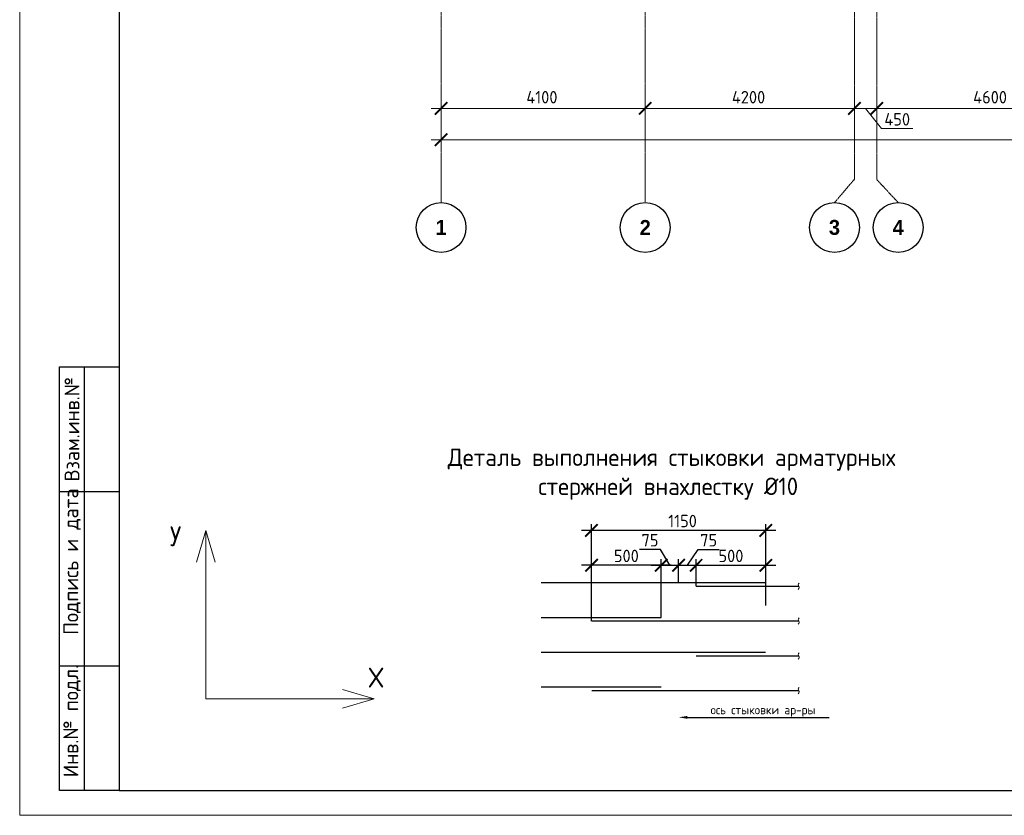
# Model space of a CAD drawing. Header units: millimetres. Extents: x -5898314 to 1055204, y -720802 to 1562611.
# Tile 309 of 362: x 97522 to 117294, y -62532 to -46562. Entities that reach past the tile are written whole.
import ezdxf
from ezdxf import colors
from ezdxf.entities.mleader import LeaderData, LeaderLine
from ezdxf.enums import TextEntityAlignment as Align
from ezdxf.math import Vec2, Vec3

# ---------------------------------------------------------------- set-up
doc = ezdxf.new("R2010")
doc.units = ezdxf.units.MM
for name, pattern in [('______5', [1100, 800, -100, 100, -100]), ('CENTER2', [28.575, 19.05, -3.175, 3.175, -3.175]), ('осевая', [50.8, 31.75, -6.35, 6.35, -6.35])]:
    doc.linetypes.add(name, pattern=pattern)
for name, color, linetype, lineweight in [('0.20 __', 4, 'Continuous', 20), ('Арматура', 152, 'Continuous', 40), ('Выноски', 20, 'Continuous', 20), ('Осевая', 10, 'CENTER2', 20), ('Оси', 40, '______5', 18), ('подоснова', 151, 'Continuous', 5), ('РАЗМЕРЫ', 1, 'Continuous', 9), ('Текст', 7, 'Continuous', 25), ('ТОНКИЕ', 7, 'Continuous', 9), ('Узлы', 7, 'Continuous', 0)]:
    doc.layers.add(name, color=color, linetype=linetype, lineweight=lineweight)
doc.layers.add('ТОЛСТЫЕ_ОСНОВНЫЕ', color=6, linetype='Continuous')
doc.styles.add('Century Gothic', font='GOTHIC.TTF')
doc.styles.add('GOST-2.304_Type-B', font='GOST_Common.ttf')
doc.styles.add('style1', font='GOST_Common.ttf', dxfattribs={"height": 500})
doc.styles.add('Украинский', font='isocpeur.ttf', dxfattribs={"oblique": 12})
doc.dimstyles.new('5х', dxfattribs={"dimscale": 100, "dimtxt": 2.5, "dimasz": 2.5, "dimexe": 1.25, "dimexo": 0, "dimtad": 1, "dimdec": 0, "dimlfac": 0.2, "dimtxsty": 'GOST-2.304_Type-B', "dimblk": 'ARCHTICK', "dimcen": 2.5, "dimdle": 2, "dimadec": 0, "dimazin": 2, "dimtfac": 0.75, "dimtdec": 0, "dimtmove": 1, "dimatfit": 3, "dimfxl": 1, "dimtolj": 1, "dimarcsym": 1})
doc.dimstyles.new('СПДС', dxfattribs={"dimscale": 100, "dimtxt": 2.5, "dimasz": 2, "dimexe": 1.25, "dimexo": 0, "dimtad": 1, "dimdec": 0, "dimrnd": 5, "dimtxsty": 'GOST-2.304_Type-B', "dimblk": 'ARCHTICK', "dimcen": 2.5, "dimdle": 2, "dimclrd": 1, "dimclre": 1, "dimclrt": 1, "dimadec": 0, "dimazin": 2, "dimtfac": 0.75, "dimtdec": 0, "dimtmove": 1, "dimatfit": 3, "dimfxl": 1, "dimtfillclr": 256, "dimtolj": 1, "dimarcsym": 1})

# ---------------------------------------------------------------- blocks, each defined once
blk = doc.blocks.new('*U1581')
at = {"layer": 'ТОЛСТЫЕ_ОСНОВНЫЕ'}
for p, q in [((8, 5), (8, 90)), ((8, 90), (20, 90)), ((13, 5), (13, 90)), ((8, 65), (20, 65)), ((8, 30), (20, 30)), ((20, 5), (8, 5))]:
    blk.add_line(p, q, dxfattribs=at)
at = {"layer": 'ТОЛСТЫЕ_ОСНОВНЫЕ', "color": 6}
blk.add_lwpolyline([(20, 5), (886, 5), (886, 415), (20, 415)], close=True, dxfattribs=at)
at = {"layer": 'ТОНКИЕ'}
blk.add_lwpolyline([(0, 0), (891, 0), (891, 420), (0, 420)], close=True, dxfattribs=at)
at = {"layer": 'Текст', "style": 'style1'}
for s, p in [('Взам.инв.№', (10.5, 77.5)), ('Подпись и дата', (10.5, 50.93)), ('Инв.№ подл.', (10.5, 18.93))]:
    blk.add_text(s, height=3, rotation=90, dxfattribs=at).set_placement(p, align=Align.MIDDLE)
blk = doc.blocks.new('_ArchTick')
at = {"color": 0, "linetype": 'ByBlock', "const_width": 0.15}
blk.add_lwpolyline([(-0.5, -0.5), (0.5, 0.5)], dxfattribs=at)
blk = doc.blocks.new('*D595')
at = {"layer": 'DEFPOINTS', "color": 0, "linetype": 'Continuous', "lineweight": 0, "transparency": 16777216}
for p in [(109004, -57513), (109004, -57863), (110404, -58563)]:
    blk.add_point(p, dxfattribs=at)
at = {"layer": 'РАЗМЕРЫ', "color": 0, "linetype": 'Continuous', "lineweight": -2, "transparency": 16777216}
for p, q in [((110604, -57513), (108804, -57513)), ((109004, -57863), (109004, -57388)), ((110404, -58563), (110404, -57388))]:
    blk.add_line(p, q, dxfattribs=at)
at = {"layer": 'РАЗМЕРЫ', "color": 0, "linetype": 'Continuous', "lineweight": -2, "transparency": 16777216, "xscale": 250, "yscale": 250, "zscale": 250, "rotation": 180}
blk.add_blockref('_ArchTick', (109004, -57513), dxfattribs=at)
at = {"layer": 'РАЗМЕРЫ', "color": 0, "linetype": 'Continuous', "lineweight": -2, "transparency": 16777216, "xscale": 250, "yscale": 250, "zscale": 250}
blk.add_blockref('_ArchTick', (110404, -57513), dxfattribs=at)
at = {"layer": 'РАЗМЕРЫ', "color": 0, "linetype": 'Continuous', "lineweight": 0, "transparency": 16777216, "insert": (109704, -57325), "char_height": 250, "attachment_point": 5, "style": 'GOST-2.304_Type-B'}
blk.add_mtext('\\A1;500', dxfattribs=at)
blk = doc.blocks.new('*D596')
at = {"layer": 'DEFPOINTS', "color": 0, "linetype": 'Continuous', "lineweight": 0, "transparency": 16777216}
for p in [(112504, -57513), (112504, -57863), (111104, -57934)]:
    blk.add_point(p, dxfattribs=at)
at = {"layer": 'РАЗМЕРЫ', "color": 0, "linetype": 'Continuous', "lineweight": -2, "transparency": 16777216}
for p, q in [((110904, -57513), (112704, -57513)), ((111104, -57934), (111104, -57388)), ((112504, -57863), (112504, -57388))]:
    blk.add_line(p, q, dxfattribs=at)
at = {"layer": 'РАЗМЕРЫ', "color": 0, "linetype": 'Continuous', "lineweight": -2, "transparency": 16777216, "xscale": 250, "yscale": 250, "zscale": 250, "rotation": 180}
blk.add_blockref('_ArchTick', (111104, -57513), dxfattribs=at)
at = {"layer": 'РАЗМЕРЫ', "color": 0, "linetype": 'Continuous', "lineweight": -2, "transparency": 16777216, "xscale": 250, "yscale": 250, "zscale": 250}
blk.add_blockref('_ArchTick', (112504, -57513), dxfattribs=at)
at = {"layer": 'РАЗМЕРЫ', "color": 0, "linetype": 'Continuous', "lineweight": 0, "transparency": 16777216, "insert": (111804, -57325), "char_height": 250, "attachment_point": 5, "style": 'GOST-2.304_Type-B'}
blk.add_mtext('\\A1;500', dxfattribs=at)
blk = doc.blocks.new('*D597')
at = {"layer": 'DEFPOINTS', "color": 0, "linetype": 'Continuous', "lineweight": 0, "transparency": 16777216}
for p in [(109004, -56813), (112504, -58320), (109004, -58634)]:
    blk.add_point(p, dxfattribs=at)
at = {"layer": 'РАЗМЕРЫ', "color": 0, "linetype": 'Continuous', "lineweight": -2, "transparency": 16777216}
for p, q in [((109004, -58634), (109004, -56688)), ((112504, -58320), (112504, -56688)), ((112704, -56813), (108804, -56813))]:
    blk.add_line(p, q, dxfattribs=at)
at = {"layer": 'РАЗМЕРЫ', "color": 0, "linetype": 'Continuous', "lineweight": -2, "transparency": 16777216, "xscale": 250, "yscale": 250, "zscale": 250, "rotation": 180}
blk.add_blockref('_ArchTick', (109004, -56813), dxfattribs=at)
at = {"layer": 'РАЗМЕРЫ', "color": 0, "linetype": 'Continuous', "lineweight": -2, "transparency": 16777216, "xscale": 250, "yscale": 250, "zscale": 250}
blk.add_blockref('_ArchTick', (112504, -56813), dxfattribs=at)
at = {"layer": 'РАЗМЕРЫ', "color": 0, "linetype": 'Continuous', "lineweight": 0, "transparency": 16777216, "insert": (110833, -56625), "char_height": 250, "attachment_point": 5, "style": 'GOST-2.304_Type-B'}
blk.add_mtext('\\A1;1150', dxfattribs=at)
blk = doc.blocks.new('*D598')
at = {"layer": 'DEFPOINTS', "color": 0, "linetype": 'Continuous', "lineweight": 0, "transparency": 16777216}
for p in [(110754, -57513), (110404, -57922), (110754, -57863)]:
    blk.add_point(p, dxfattribs=at)
at = {"layer": 'РАЗМЕРЫ', "color": 0, "linetype": 'Continuous', "lineweight": -2, "transparency": 16777216}
for p, q in [((110391, -57198), (109967, -57198)), ((110579, -57513), (110391, -57198)), ((110204, -57513), (110954, -57513)), ((110404, -57922), (110404, -57388)), ((110754, -57863), (110754, -57388))]:
    blk.add_line(p, q, dxfattribs=at)
at = {"layer": 'РАЗМЕРЫ', "color": 0, "linetype": 'Continuous', "lineweight": -2, "transparency": 16777216, "xscale": 250, "yscale": 250, "zscale": 250, "rotation": 180}
blk.add_blockref('_ArchTick', (110404, -57513), dxfattribs=at)
at = {"layer": 'РАЗМЕРЫ', "color": 0, "linetype": 'Continuous', "lineweight": -2, "transparency": 16777216, "xscale": 250, "yscale": 250, "zscale": 250}
blk.add_blockref('_ArchTick', (110754, -57513), dxfattribs=at)
at = {"layer": 'РАЗМЕРЫ', "color": 0, "linetype": 'Continuous', "lineweight": 0, "transparency": 16777216, "insert": (110179, -57010), "char_height": 250, "attachment_point": 5, "style": 'GOST-2.304_Type-B'}
blk.add_mtext('\\A1;75', dxfattribs=at)
blk = doc.blocks.new('*D599')
at = {"layer": 'DEFPOINTS', "color": 0, "linetype": 'Continuous', "lineweight": 0, "transparency": 16777216}
for p in [(111104, -57513), (110754, -57863), (111104, -57922)]:
    blk.add_point(p, dxfattribs=at)
at = {"layer": 'РАЗМЕРЫ', "color": 0, "linetype": 'Continuous', "lineweight": -2, "transparency": 16777216}
for p, q in [((110929, -57513), (111145, -57198)), ((111145, -57198), (111569, -57198)), ((110554, -57513), (111304, -57513)), ((110754, -57863), (110754, -57388)), ((111104, -57922), (111104, -57388))]:
    blk.add_line(p, q, dxfattribs=at)
at = {"layer": 'РАЗМЕРЫ', "color": 0, "linetype": 'Continuous', "lineweight": -2, "transparency": 16777216, "xscale": 250, "yscale": 250, "zscale": 250, "rotation": 180}
blk.add_blockref('_ArchTick', (110754, -57513), dxfattribs=at)
at = {"layer": 'РАЗМЕРЫ', "color": 0, "linetype": 'Continuous', "lineweight": -2, "transparency": 16777216, "xscale": 250, "yscale": 250, "zscale": 250}
blk.add_blockref('_ArchTick', (111104, -57513), dxfattribs=at)
at = {"layer": 'РАЗМЕРЫ', "color": 0, "linetype": 'Continuous', "lineweight": 0, "transparency": 16777216, "insert": (111357, -57010), "char_height": 250, "attachment_point": 5, "style": 'GOST-2.304_Type-B'}
blk.add_mtext('\\A1;75', dxfattribs=at)
blk = doc.blocks.new('*D1441')
at = {"color": 1, "lineweight": -2, "transparency": 16777216}
for p, q in [((-85705, -346670), (-85705, -346545)), ((-38905, -346670), (-38905, -346545)), ((-85905, -346670), (-38705, -346670))]:
    blk.add_line(p, q, dxfattribs=at)
at = {"layer": 'DEFPOINTS', "color": 0, "lineweight": 0, "transparency": 16777216}
for p in [(-85705, -346670), (-38905, -346670), (-38905, -346670)]:
    blk.add_point(p, dxfattribs=at)
at = {"color": 1, "lineweight": -2, "transparency": 16777216, "xscale": 250, "yscale": 250, "zscale": 250, "rotation": 180}
blk.add_blockref('_ArchTick', (-85705, -346670), dxfattribs=at)
at = {"color": 1, "lineweight": -2, "transparency": 16777216, "xscale": 250, "yscale": 250, "zscale": 250}
blk.add_blockref('_ArchTick', (-38905, -346670), dxfattribs=at)
at = {"color": 1, "lineweight": 0, "transparency": 16777216, "insert": (-67487, -346445), "char_height": 250, "width": 104166.67, "attachment_point": 5, "style": 'GOST-2.304_Type-B'}
blk.add_mtext('\\A1;46800', dxfattribs=at)
blk = doc.blocks.new('NSY101')
at = {"color": 0, "linetype": 'ByBlock', "lineweight": -2}
blk.add_circle((0, 0), 50, dxfattribs=at)
blk = doc.blocks.new('СЛОЖНЫЙ_ОБЪЕКТ_31')
at = {"layer": 'Оси', "color": 16, "linetype": 'Continuous', "lineweight": 25, "transparency": 33554687, "xscale": 9.999999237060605, "yscale": 9.999999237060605, "zscale": 9.999999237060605}
blk.add_blockref('NSY101', (8813, -43009), dxfattribs=at)
at = {"layer": 'Оси', "color": 16, "linetype": 'Continuous', "lineweight": 25, "transparency": 33554687, "insert": (8813, -43009), "char_height": 300, "width": 385, "attachment_point": 5, "style": 'Century Gothic'}
blk.add_mtext('\\A1;{\\fCentury Gothic|i0|b1;\\H300.000000;\\W1.000000;\\C16;2}\\P', dxfattribs=at)
blk = doc.blocks.new('СЛОЖНЫЙ_ОБЪЕКТ_46')
at = {"layer": 'Оси', "color": 16, "linetype": 'Continuous', "lineweight": 25, "transparency": 33554687, "xscale": 9.999999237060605, "yscale": 9.999999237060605, "zscale": 9.999999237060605}
blk.add_blockref('NSY101', (5263, -43009), dxfattribs=at)
at = {"layer": 'Оси', "color": 16, "linetype": 'Continuous', "lineweight": 25, "transparency": 33554687, "insert": (5263, -43009), "char_height": 300, "width": 385, "attachment_point": 5, "style": 'Century Gothic'}
blk.add_mtext('\\A1;{\\fCentury Gothic|i0|b1;\\H300.000000;\\W1.000000;\\C16;1}\\P', dxfattribs=at)
blk = doc.blocks.new('СЛОЖНЫЙ_ОБЪЕКТ_48')
at = {"layer": 'Оси', "color": 16, "linetype": 'Continuous', "lineweight": 25, "transparency": 33554687, "xscale": 9.999999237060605, "yscale": 9.999999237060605, "zscale": 9.999999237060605}
blk.add_blockref('NSY101', (13893, -43009), dxfattribs=at)
at = {"layer": 'Оси', "color": 16, "linetype": 'Continuous', "lineweight": 25, "transparency": 33554687, "insert": (13893, -43009), "char_height": 300, "width": 385, "attachment_point": 5, "style": 'Century Gothic'}
blk.add_mtext('\\A1;{\\fCentury Gothic|i0|b1;\\H300.000000;\\W1.000000;\\C16;4}\\P', dxfattribs=at)
blk = doc.blocks.new('СЛОЖНЫЙ_ОБЪЕКТ_49')
at = {"layer": 'Оси', "color": 16, "linetype": 'Continuous', "lineweight": 25, "transparency": 33554687, "xscale": 9.999999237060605, "yscale": 9.999999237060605, "zscale": 9.999999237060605}
blk.add_blockref('NSY101', (12613, -43009), dxfattribs=at)
at = {"layer": 'Оси', "color": 16, "linetype": 'Continuous', "lineweight": 25, "transparency": 33554687, "insert": (12613, -43009), "char_height": 300, "width": 385, "attachment_point": 5, "style": 'Century Gothic'}
blk.add_mtext('\\A1;{\\fCentury Gothic|i0|b1;\\H300.000000;\\W1.000000;\\C16;3}\\P', dxfattribs=at)
blk = doc.blocks.new('*D1448')
at = {"color": 1, "lineweight": -2, "transparency": 16777216}
for p, q in [((-85705, -346039), (-85705, -345914)), ((-81605, -346039), (-81605, -345914)), ((-85905, -346039), (-81405, -346039))]:
    blk.add_line(p, q, dxfattribs=at)
at = {"layer": 'DEFPOINTS', "color": 0, "lineweight": 0, "transparency": 16777216}
for p in [(-85705, -346039), (-81605, -346039), (-81605, -346039)]:
    blk.add_point(p, dxfattribs=at)
at = {"color": 1, "lineweight": -2, "transparency": 16777216, "xscale": 250, "yscale": 250, "zscale": 250, "rotation": 180}
blk.add_blockref('_ArchTick', (-85705, -346039), dxfattribs=at)
at = {"color": 1, "lineweight": -2, "transparency": 16777216, "xscale": 250, "yscale": 250, "zscale": 250}
blk.add_blockref('_ArchTick', (-81605, -346039), dxfattribs=at)
at = {"color": 1, "lineweight": 0, "transparency": 16777216, "insert": (-83680, -345814), "char_height": 250, "width": 83333.33, "attachment_point": 5, "style": 'GOST-2.304_Type-B'}
blk.add_mtext('\\A1;4100', dxfattribs=at)
blk = doc.blocks.new('*D1449')
at = {"color": 1, "lineweight": -2, "transparency": 16777216}
for p, q in [((-81605, -346039), (-81605, -345914)), ((-77405, -346039), (-77405, -345914)), ((-81805, -346039), (-77205, -346039))]:
    blk.add_line(p, q, dxfattribs=at)
at = {"layer": 'DEFPOINTS', "color": 0, "lineweight": 0, "transparency": 16777216}
for p in [(-81605, -346039), (-77405, -346039), (-77405, -346039)]:
    blk.add_point(p, dxfattribs=at)
at = {"color": 1, "lineweight": -2, "transparency": 16777216, "xscale": 250, "yscale": 250, "zscale": 250, "rotation": 180}
blk.add_blockref('_ArchTick', (-81605, -346039), dxfattribs=at)
at = {"color": 1, "lineweight": -2, "transparency": 16777216, "xscale": 250, "yscale": 250, "zscale": 250}
blk.add_blockref('_ArchTick', (-77405, -346039), dxfattribs=at)
at = {"color": 1, "lineweight": 0, "transparency": 16777216, "insert": (-79530, -345814), "char_height": 250, "width": 83333.33, "attachment_point": 5, "style": 'GOST-2.304_Type-B'}
blk.add_mtext('\\A1;4200', dxfattribs=at)
blk = doc.blocks.new('*D1450')
at = {"color": 1, "lineweight": -2, "transparency": 16777216}
for p, q in [((-76955, -346039), (-76955, -345914)), ((-72355, -346039), (-72355, -345914)), ((-77155, -346039), (-72155, -346039))]:
    blk.add_line(p, q, dxfattribs=at)
at = {"layer": 'DEFPOINTS', "color": 0, "lineweight": 0, "transparency": 16777216}
for p in [(-76955, -346039), (-72355, -346039), (-72355, -346039)]:
    blk.add_point(p, dxfattribs=at)
at = {"color": 1, "lineweight": -2, "transparency": 16777216, "xscale": 250, "yscale": 250, "zscale": 250, "rotation": 180}
blk.add_blockref('_ArchTick', (-76955, -346039), dxfattribs=at)
at = {"color": 1, "lineweight": -2, "transparency": 16777216, "xscale": 250, "yscale": 250, "zscale": 250}
blk.add_blockref('_ArchTick', (-72355, -346039), dxfattribs=at)
at = {"color": 1, "lineweight": 0, "transparency": 16777216, "insert": (-74680, -345814), "char_height": 250, "width": 83333.33, "attachment_point": 5, "style": 'GOST-2.304_Type-B'}
blk.add_mtext('\\A1;4600', dxfattribs=at)
blk = doc.blocks.new('*D1460')
at = {"color": 1, "lineweight": -2, "transparency": 16777216}
for p, q in [((-77405, -345914), (-77405, -346164)), ((-76955, -345976), (-76955, -346164)), ((-76755, -346039), (-77605, -346039)), ((-77180, -346039), (-76858, -346445)), ((-76858, -346445), (-76233, -346445))]:
    blk.add_line(p, q, dxfattribs=at)
at = {"layer": 'DEFPOINTS', "color": 0, "lineweight": 0, "transparency": 16777216}
for p in [(-77405, -345914), (-76955, -345976), (-77405, -346039)]:
    blk.add_point(p, dxfattribs=at)
at = {"color": 1, "lineweight": -2, "transparency": 16777216, "xscale": 250, "yscale": 250, "zscale": 250, "rotation": 180}
blk.add_blockref('_ArchTick', (-77405, -346039), dxfattribs=at)
at = {"color": 1, "lineweight": -2, "transparency": 16777216, "xscale": 250, "yscale": 250, "zscale": 250}
blk.add_blockref('_ArchTick', (-76955, -346039), dxfattribs=at)
at = {"color": 1, "lineweight": 0, "transparency": 16777216, "insert": (-76545, -346258), "char_height": 250, "attachment_point": 5, "style": 'GOST-2.304_Type-B'}
blk.add_mtext('\\A1;450', dxfattribs=at)
blk = doc.blocks.new('оси блок 2')
at = {"layer": 'Оси', "color": 16, "linetype": 'осевая', "lineweight": 0, "transparency": 33554687}
for p, q in [((-85704.7, -322543), (-85704.7, -347930)), ((-81604.7, -322543), (-81604.7, -347914.1)), ((-77404.7, -323084.4), (-77404.7, -347462.5)), ((-76954.7, -323084.4), (-76954.7, -347468.4)), ((-77805.3, -347930), (-77404.7, -347462.5)), ((-76525.3, -347930), (-76954.7, -347468.4))]:
    blk.add_line(p, q, dxfattribs=at)
at = {"layer": 'Оси', "color": 16, "linetype": 'Continuous', "lineweight": 25, "transparency": 33554687}
for name, p in [('СЛОЖНЫЙ_ОБЪЕКТ_46', (-90967.7, -305420.5)), ('СЛОЖНЫЙ_ОБЪЕКТ_31', (-90418.2, -305420.5)), ('СЛОЖНЫЙ_ОБЪЕКТ_49', (-90418.2, -305420.5)), ('СЛОЖНЫЙ_ОБЪЕКТ_48', (-90418.2, -305420.5))]:
    blk.add_blockref(name, p, dxfattribs=at)
at = {"lineweight": 0}
for base, p1, p2, picture, middle in [((-81604.7, -346038.9), (-85704.7, -346038.9), (-81604.7, -346038.9), '*D1448', (-83679.9, -346038.9)), ((-77404.7, -346038.9), (-81604.7, -346038.9), (-77404.7, -346038.9), '*D1449', (-79529.9, -346038.9)), ((-72354.7, -346038.9), (-76954.7, -346038.9), (-72354.7, -346038.9), '*D1450', (-74679.9, -346038.9)), ((-38904.7, -346670.2), (-85704.7, -346670.2), (-38904.7, -346670.2), '*D1441', (-67487.3, -346670.2))]:
    dim = blk.add_linear_dim(base=base, p1=p1, p2=p2, dimstyle='СПДС', override={"dimgap": 1}, dxfattribs=at)
    dim.commit()
    dim.dimension.update_dxf_attribs({"geometry": picture, "text_midpoint": middle, "dimtype": 160})
dim = blk.add_linear_dim(base=(-77404.7, -346038.9), p1=(-76954.7, -345976.4), p2=(-77404.7, -345913.9), dimstyle='СПДС', dxfattribs=at)
dim.commit()
dim.dimension.update_dxf_attribs({"geometry": '*D1460', "text_midpoint": (-76795.1, -346445.2), "dimtype": 160})

msp = doc.modelspace()

# ---------------------------------------------------------------- linework, layer by layer
at = {"layer": '0.20 __', "color": 2}
for points in [[(113176.17, -57870.58), (113156.92, -57902.08), (113176.17, -57965.08), (113156.92, -57996.58)], [(113176.17, -58570.58), (113156.92, -58602.08), (113176.17, -58665.08), (113156.92, -58696.58)], [(113176.17, -59270.58), (113156.92, -59302.08), (113176.17, -59365.08), (113156.92, -59396.58)], [(113176.17, -59964.7), (113156.92, -59996.2), (113176.17, -60059.2), (113156.92, -60090.7)]]:
    msp.add_spline(points, degree=3, dxfattribs=at)
at = {"layer": 'Арматура', "const_width": 28}
for points in [[(107989.86, -57862.93), (112504.44, -57862.93)], [(111104.44, -57933.58), (113166.55, -57933.58)], [(107989.86, -58562.93), (110404.44, -58562.93)], [(109004.44, -58633.58), (113166.55, -58633.58)], [(107989.86, -59262.93), (112504.44, -59262.93)], [(111104.44, -59333.58), (113166.55, -59333.58)], [(107989.86, -59957.04), (110404.44, -59957.04)], [(109004.44, -60027.7), (113166.55, -60027.7)]]:
    msp.add_lwpolyline(points, dxfattribs=at)
at = {"layer": 'подоснова'}
for p, q in [((101257.83, -56812.07), (101070.23, -57449.62)), ((101257.83, -56812.07), (101257.83, -60192.67)), ((101257.83, -56812.07), (101445.44, -57449.62)), ((104638.44, -60192.67), (104000.89, -60005.06)), ((101257.83, -60192.67), (104638.44, -60192.67)), ((104638.44, -60192.67), (104000.89, -60380.28))]:
    msp.add_line(p, q, dxfattribs=at)

# ---------------------------------------------------------------- block references
at = {"xscale": 100, "yscale": 100, "zscale": 100}
msp.add_blockref('*U1581', (97521.87, -62531.81), dxfattribs=at)
at = {"layer": 'подоснова', "color": 2, "ltscale": 0.3}
msp.add_blockref('оси блок 2', (191688.07, 297696.88), dxfattribs=at)

# ---------------------------------------------------------------- texts
at = {"layer": 'Осевая', "style": 'GOST-2.304_Type-B'}
for s, p in [('У', (100652.7, -56930.78)), ('Х', (104678.18, -59767.72))]:
    msp.add_text(s, height=400, dxfattribs=at).set_placement(p, align=Align.MIDDLE_CENTER)
at = {"layer": 'Узлы', "color": 80, "linetype": 'Continuous', "lineweight": 0, "attachment_point": 5, "style": 'GOST-2.304_Type-B'}
for s, insert, char_height, width in [('\\pxi0.391,qc;Деталь выполнения стыковки арматурных стержней внахлестку %%C10', (110544.12, -55683.74), 350, 10464.9604), ('ось стыковки ар-ры', (112447.54, -60439.78), 175, 7325.4723)]:
    msp.add_mtext(s, dxfattribs=dict(at, insert=insert, char_height=char_height, width=width))

# ---------------------------------------------------------------- dimensions: what is measured, and where the dimension line sits
at = {"layer": 'РАЗМЕРЫ', "color": 1, "linetype": 'Continuous', "lineweight": 0}
for base, p1, p2, text, picture, middle in [((109004.44, -56812.93), (112504.44, -58319.91), (109004.44, -58633.58), '1150', '*D597', (110833.31, -56812.93)), ((110754.44, -57512.93), (110404.44, -57921.65), (110754.44, -57862.93), '75', '*D598', (110328.23, -57197.93)), ((111104.44, -57512.93), (110754.44, -57862.93), (111104.44, -57921.65), '75', '*D599', (111207.45, -57197.93)), ((109004.44, -57512.93), (110404.44, -58562.93), (109004.44, -57862.93), '500', '*D595', (109704.44, -57512.93)), ((112504.44, -57512.93), (111104.44, -57933.58), (112504.44, -57862.93), '500', '*D596', (111804.44, -57512.93))]:
    dim = msp.add_linear_dim(base=base, p1=p1, p2=p2, text=text, dimstyle='5х', override={"dimtxt": 2.5}, dxfattribs=at)
    dim.commit()
    dim.dimension.update_dxf_attribs({"geometry": picture, "text_midpoint": middle, "dimtype": 160})

# ---------------------------------------------------------------- leaders
at = {"layer": 'Выноски', "ltscale": 0.1}
ml = msp.add_multileader_mtext('Standard', dxfattribs=at)
ml.set_content('', color=256, style='Украинский')
ml.set_leader_properties()
ml.build(insert=Vec2(0, 0))
ml.multileader.update_dxf_attribs({"text_right_attachment_type": 6, "arrow_head_size": 175})
ctx = ml.context
ctx.base_point, ctx.char_height, ctx.arrow_head_size, ctx.landing_gap_size, ctx.plane_origin = Vec3(113777.85, -60565.67), 0.126, 175, 0.063, Vec3(111972.41, -62771.93)
ctx.right_attachment = 6
notes = []
notes.append((ctx, [(1, (1, 1, 0), (111279.44, -60565.67), (1, 0), 2498.41, [(0, [(110754.44, -60565.67)], 0, [])])]))
ctx.mtext.insert, ctx.mtext.flow_direction = Vec3(113777.91, -60565.61), 5
for ctx, leaders in notes:
    for number, flags, end, landing, length, lines in leaders:
        leader = LeaderData()
        leader.index, (leader.has_last_leader_line, leader.has_dogleg_vector, leader.attachment_direction) = number, flags
        leader.last_leader_point, leader.dogleg_vector, leader.dogleg_length = Vec3(end), Vec3(landing), length
        for number, points, colour, breaks in lines:
            line = LeaderLine()
            line.index, line.vertices, line.color, line.breaks = number, Vec3.list(points), colors.encode_raw_color(colour), breaks
            leader.lines.append(line)
        ctx.leaders.append(leader)

doc.saveas('drawing.dxf')
